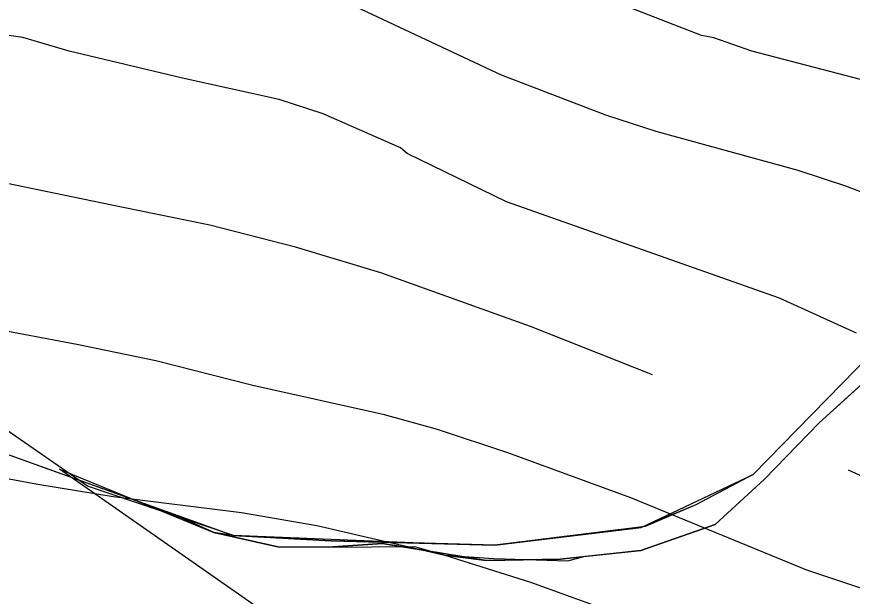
# Model space of a CAD drawing. Extents: x -662620 to -656370, y -1067090 to -1062990.
# Drawn here: x -661112.7 to -660922.2, y -1065969.5 to -1065837.4 of the extents above; entities that cross this region are included whole.
import ezdxf

# ---------------------------------------------------------------- set-up
doc = ezdxf.new("R2010")
doc.units = 0
for name, color, linetype in [('CHRANENE_LOZISKOVE_UZEMI', 7, 'Continuous'), ('OBVOD_PÚ', 7, 'Continuous'), ('OSTATNÍ_PLOCHA_-_STÁVAJÍCÍ', 7, 'Continuous'), ('Trvalý_trávní_porost_-_stávající', 7, 'Continuous'), ('VRSTEVNICE_ZDŮRAZNĚNÁ', 7, 'Continuous'), ('VRSTEVNICE_ZÁKLADNÍ', 7, 'Continuous')]:
    doc.layers.add(name, color=color, linetype=linetype)

msp = doc.modelspace()

# ---------------------------------------------------------------- linework, layer by layer
at = {"layer": 'CHRANENE_LOZISKOVE_UZEMI'}
for points in [[(-660917.95, -1065914.29), (-660944.73, -1065941.74), (-660957.88, -1065948.67), (-660969.37, -1065953.63), (-661003.7, -1065957.86), (-661022.36, -1065957.36), (-661063.3, -1065955.7), (-661096.57, -1065944.42), (-661652.65, -1065558.91)], [(-660917.95, -1065914.29), (-660944.73, -1065941.74), (-660957.88, -1065948.67), (-660970.34, -1065953.84), (-661003.7, -1065957.86), (-661022.36, -1065957.36), (-661041.02, -1065956.86), (-661052.16, -1065956.28), (-661063.3, -1065955.7), (-661067.8, -1065954.98), (-661053.19, -1065958.29), (-661041.67, -1065958.31), (-661022.03, -1065958.21), (-661015.05, -1065960.15), (-661005.65, -1065961.38), (-660988.7, -1065961.06), (-660983.38, -1065960.49), (-660970.41, -1065959.09), (-660953.45, -1065953.16), (-660942.19, -1065942.81), (-660929.73, -1065929.99), (-660916.46, -1065917.94)], [(-661014.26, -1066002.49), (-661102.99, -1065940.55), (-661067.8, -1065954.98), (-661053.19, -1065958.29), (-661041.67, -1065958.31), (-661022.03, -1065958.21), (-661015.05, -1065960.15), (-661003.94, -1065960.89), (-660987.04, -1065961.42), (-660983.38, -1065960.49), (-660970.41, -1065959.09), (-660953.45, -1065953.16), (-660942.19, -1065942.81), (-660929.73, -1065929.99), (-660916.46, -1065917.94)]]:
    msp.add_lwpolyline(points, dxfattribs=at)
at = {"layer": 'OBVOD_PÚ'}
for points in [[(-660944.73, -1065941.74), (-660917.95, -1065914.29)], [(-661117.14, -1065936.36), (-661063.3, -1065955.7)], [(-660970.34, -1065953.84), (-660944.73, -1065941.74)], [(-661003.7, -1065957.86), (-660970.34, -1065953.84)], [(-661063.3, -1065955.7), (-661041.02, -1065956.86)], [(-661041.02, -1065956.86), (-661003.7, -1065957.86)]]:
    msp.add_lwpolyline(points, dxfattribs=at)
at = {"layer": 'OSTATNÍ_PLOCHA_-_STÁVAJÍCÍ'}
for p, q in [((-660944.73, -1065941.74), (-660917.95, -1065914.29)), ((-660944.73, -1065941.74), (-660917.95, -1065914.29)), ((-660916.46, -1065917.94), (-660929.73, -1065929.99)), ((-660916.46, -1065917.94), (-660929.73, -1065929.99)), ((-660929.73, -1065929.99), (-660942.19, -1065942.81)), ((-660929.73, -1065929.99), (-660942.19, -1065942.81)), ((-660970.34, -1065953.84), (-660944.73, -1065941.74)), ((-660970.34, -1065953.84), (-660944.73, -1065941.74)), ((-660942.19, -1065942.81), (-660953.45, -1065953.16)), ((-660942.19, -1065942.81), (-660953.45, -1065953.16)), ((-661075.31, -1065951.56), (-661077.99, -1065950.42)), ((-661077.99, -1065950.42), (-661063.3, -1065955.7)), ((-661075.31, -1065951.56), (-661077.99, -1065950.42)), ((-661077.99, -1065950.42), (-661063.3, -1065955.7)), ((-661067.8, -1065954.98), (-661075.31, -1065951.56)), ((-661067.8, -1065954.98), (-661075.31, -1065951.56)), ((-661003.7, -1065957.86), (-660970.34, -1065953.84)), ((-661003.7, -1065957.86), (-660970.34, -1065953.84)), ((-660953.45, -1065953.16), (-660970.41, -1065959.09)), ((-660953.45, -1065953.16), (-660970.41, -1065959.09)), ((-661053.19, -1065958.29), (-661067.8, -1065954.98)), ((-661053.19, -1065958.29), (-661067.8, -1065954.98)), ((-661063.3, -1065955.7), (-661041.02, -1065956.86)), ((-661063.3, -1065955.7), (-661041.02, -1065956.86)), ((-661029.34, -1065957.5), (-661041.67, -1065958.31)), ((-661029.34, -1065957.5), (-661041.67, -1065958.31)), ((-661041.02, -1065956.86), (-661003.7, -1065957.86)), ((-661041.02, -1065956.86), (-661003.7, -1065957.86)), ((-661005.65, -1065961.38), (-661029.34, -1065957.5)), ((-661005.65, -1065961.38), (-661029.34, -1065957.5)), ((-661041.67, -1065958.31), (-661053.19, -1065958.29)), ((-661041.67, -1065958.31), (-661053.19, -1065958.29)), ((-660970.41, -1065959.09), (-660988.7, -1065961.06)), ((-660970.41, -1065959.09), (-660988.7, -1065961.06)), ((-660988.7, -1065961.06), (-661005.65, -1065961.38)), ((-660988.7, -1065961.06), (-661005.65, -1065961.38))]:
    msp.add_line(p, q, dxfattribs=at)
msp.add_lwpolyline([(-660895.94, -1065896.01), (-660892.78, -1065898.45), (-660903.3, -1065905.23), (-660916.46, -1065917.94), (-660929.73, -1065929.99), (-660942.19, -1065942.81), (-660953.45, -1065953.16), (-660970.41, -1065959.09), (-660988.7, -1065961.06), (-661005.65, -1065961.38), (-661029.34, -1065957.5), (-661041.67, -1065958.31), (-661053.19, -1065958.29), (-661067.8, -1065954.98), (-661075.31, -1065951.56), (-661077.99, -1065950.42), (-661063.3, -1065955.7), (-661041.02, -1065956.86), (-661003.7, -1065957.86), (-660970.34, -1065953.84), (-660944.73, -1065941.74), (-660917.95, -1065914.29), (-660898.01, -1065897.51)], close=True, dxfattribs=at)
msp.add_lwpolyline([(-660895.94, -1065896.01), (-660892.78, -1065898.45), (-660903.3, -1065905.23), (-660916.46, -1065917.94), (-660929.73, -1065929.99), (-660942.19, -1065942.81), (-660953.45, -1065953.16), (-660970.41, -1065959.09), (-660988.7, -1065961.06), (-661005.65, -1065961.38), (-661029.34, -1065957.5), (-661041.67, -1065958.31), (-661053.19, -1065958.29), (-661067.8, -1065954.98), (-661075.31, -1065951.56), (-661077.99, -1065950.42), (-661063.3, -1065955.7), (-661041.02, -1065956.86), (-661003.7, -1065957.86), (-660970.34, -1065953.84), (-660944.73, -1065941.74), (-660917.95, -1065914.29), (-660898.01, -1065897.51)], close=True, dxfattribs=at)
at = {"layer": 'Trvalý_trávní_porost_-_stávající'}
for p, q in [((-660929.73, -1065929.99), (-660916.46, -1065917.94)), ((-660942.19, -1065942.81), (-660929.73, -1065929.99)), ((-661117.14, -1065936.36), (-661077.99, -1065950.42)), ((-660953.45, -1065953.16), (-660942.19, -1065942.81)), ((-661077.99, -1065950.42), (-661075.31, -1065951.56)), ((-661075.31, -1065951.56), (-661067.8, -1065954.98)), ((-660970.41, -1065959.09), (-660953.45, -1065953.16)), ((-661067.8, -1065954.98), (-661053.19, -1065958.29)), ((-661041.67, -1065958.31), (-661029.34, -1065957.5)), ((-661029.34, -1065957.5), (-661005.65, -1065961.38)), ((-661053.19, -1065958.29), (-661041.67, -1065958.31)), ((-660983.38, -1065960.49), (-660970.41, -1065959.09)), ((-661005.65, -1065961.38), (-660988.7, -1065961.06)), ((-660988.7, -1065961.06), (-660983.38, -1065960.49))]:
    msp.add_line(p, q, dxfattribs=at)
msp.add_lwpolyline([(-661117.14, -1065936.36), (-661077.99, -1065950.42), (-661075.31, -1065951.56), (-661067.8, -1065954.98), (-661053.19, -1065958.29), (-661041.67, -1065958.31), (-661029.34, -1065957.5), (-661005.65, -1065961.38), (-660988.7, -1065961.06), (-660983.38, -1065960.49), (-660970.41, -1065959.09), (-660953.45, -1065953.16), (-660942.19, -1065942.81), (-660929.73, -1065929.99), (-660916.46, -1065917.94)], dxfattribs=at)
at = {"layer": 'VRSTEVNICE_ZDŮRAZNĚNÁ'}
for points in [[(-660967.75, -1065919.02), (-660995.56, -1065907.98), (-661029.67, -1065895.8), (-661049.16, -1065889.92), (-661068.65, -1065884.91), (-661088.43, -1065880.89), (-661115.27, -1065875.29)], [(-660668.22, -1065933.06), (-660673.38, -1065933.92), (-660688.86, -1065938.36), (-660699.18, -1065942.38), (-660723.83, -1065953.56), (-660738.45, -1065957.85), (-660748.19, -1065961.58), (-660757.94, -1065964.02), (-660772.56, -1065963.73), (-660782.3, -1065962.73), (-660826.16, -1065961.01), (-660870.58, -1065956.85), (-660891.22, -1065952.84), (-660906.7, -1065948.25), (-660923.04, -1065940.8)]]:
    msp.add_lwpolyline(points, dxfattribs=at)
at = {"layer": 'VRSTEVNICE_ZÁKLADNÍ'}
for points in [[(-660887.5, -1065889.78), (-660923.61, -1065876.02), (-660934.5, -1065872.44), (-660966.89, -1065863.55), (-660978.36, -1065859.83), (-661002.15, -1065850.65), (-661053.74, -1065826.43)], [(-660887.5, -1065889.78), (-660923.61, -1065876.02), (-660934.5, -1065872.44), (-660966.89, -1065863.55), (-660978.36, -1065859.83), (-661002.15, -1065850.65), (-661053.74, -1065826.43)], [(-660680.32, -1065907.02), (-660689.06, -1065909.61), (-660700.61, -1065913.71), (-660705.77, -1065915.86), (-660717.24, -1065920.74), (-660728.7, -1065924.61), (-660734.43, -1065926.04), (-660743.03, -1065926.33), (-660751.63, -1065924.03), (-660760.8, -1065917.58), (-660777.57, -1065899.38), (-660781.16, -1065896.52), (-660789.75, -1065891.64), (-660805.23, -1065887.34), (-660825.87, -1065884.19), (-660831.03, -1065882.76), (-660846.51, -1065877.02), (-660873.45, -1065865.85), (-660890.65, -1065860.26), (-660916.45, -1065852.66), (-660945.11, -1065845.21), (-660953.71, -1065842.2), (-660956.58, -1065841.63), (-660990.97, -1065828.15)], [(-660680.32, -1065907.02), (-660689.06, -1065909.61), (-660700.61, -1065913.71), (-660705.77, -1065915.86), (-660717.24, -1065920.74), (-660728.7, -1065924.61), (-660734.43, -1065926.04), (-660743.03, -1065926.33), (-660751.63, -1065924.03), (-660760.8, -1065917.58), (-660777.57, -1065899.38), (-660781.16, -1065896.52), (-660789.75, -1065891.64), (-660805.23, -1065887.34), (-660825.87, -1065884.19), (-660831.03, -1065882.76), (-660846.51, -1065877.02), (-660873.45, -1065865.85), (-660890.65, -1065860.26), (-660916.45, -1065852.66), (-660945.11, -1065845.21), (-660953.71, -1065842.2), (-660956.58, -1065841.63), (-660990.97, -1065828.15)], [(-661111.32, -1065842.12), (-661145.01, -1065837.32)], [(-661111.32, -1065842.12), (-661145.01, -1065837.32)], [(-660921.18, -1065909.56), (-660938.8, -1065901.53), (-661001, -1065879.6), (-661023.65, -1065868.57), (-661025.22, -1065867.28), (-661042.85, -1065859.54), (-661052.88, -1065856.24), (-661074.95, -1065851.37), (-661100.75, -1065845.21), (-661111.32, -1065842.12)], [(-660921.18, -1065909.56), (-660938.8, -1065901.53), (-661001, -1065879.6), (-661023.65, -1065868.57), (-661025.22, -1065867.28), (-661042.85, -1065859.54), (-661052.88, -1065856.24), (-661074.95, -1065851.37), (-661100.75, -1065845.21), (-661111.32, -1065842.12)], [(-660920.46, -1065967.6), (-660932.5, -1065963.59), (-660972.63, -1065947.11), (-661000.72, -1065936.79), (-661016.77, -1065931.48), (-661028.81, -1065928.19), (-661058.9, -1065921.45), (-661080.97, -1065915.86), (-661099.03, -1065912.14), (-661119.21, -1065908.31)], [(-660920.46, -1065967.6), (-660932.5, -1065963.59), (-660972.63, -1065947.11), (-661000.72, -1065936.79), (-661016.77, -1065931.48), (-661028.81, -1065928.19), (-661058.9, -1065921.45), (-661080.97, -1065915.86), (-661099.03, -1065912.14), (-661119.21, -1065908.31)], [(-661123.12, -1065941.17), (-661107.92, -1065943.95), (-661090.72, -1065946.82), (-661061.48, -1065950.4), (-661044.28, -1065953.41), (-661015.05, -1065960.15), (-660995.56, -1065966.31), (-660981.23, -1065971.47), (-660961.16, -1065980.64), (-660952.11, -1065985.17), (-660906.65, -1066001.31), (-660889.79, -1066005.87), (-660873.74, -1066008.02), (-660853.67, -1066009.88), (-660816.98, -1066011.46), (-660804.95, -1066011.46), (-660786.6, -1066010.6), (-660768.26, -1066008.16), (-660759.08, -1066005.72), (-660750.06, -1066001.85), (-660741.31, -1065995.4)], [(-661123.12, -1065941.17), (-661107.92, -1065943.95), (-661090.72, -1065946.82), (-661061.48, -1065950.4), (-661044.28, -1065953.41), (-661015.05, -1065960.15), (-660995.56, -1065966.31), (-660981.23, -1065971.47), (-660961.16, -1065980.64), (-660952.11, -1065985.17), (-660906.65, -1066001.31), (-660889.79, -1066005.87), (-660873.74, -1066008.02), (-660853.67, -1066009.88), (-660816.98, -1066011.46), (-660804.95, -1066011.46), (-660786.6, -1066010.6), (-660768.26, -1066008.16), (-660759.08, -1066005.72), (-660750.06, -1066001.85), (-660741.31, -1065995.4)]]:
    msp.add_lwpolyline(points, dxfattribs=at)

doc.saveas('drawing.dxf')
